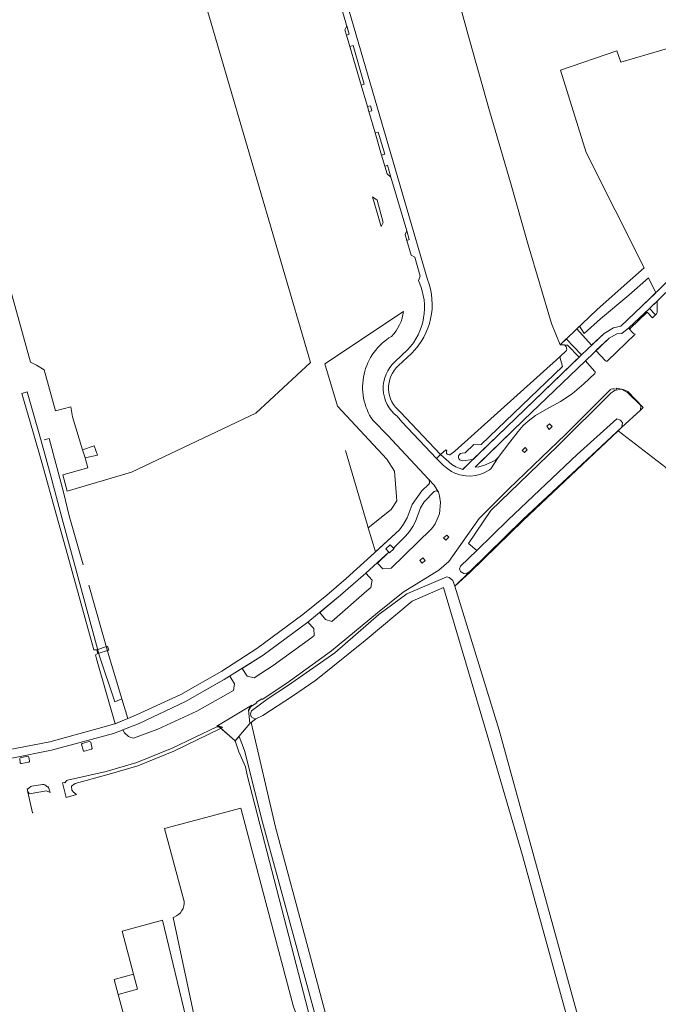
# Model space of a CAD drawing. Header units: metres. Extents: x 209813 to 223847, y 571801 to 587119.
# Tile 614 of 656: x 219095 to 219275, y 581932 to 582209. Entities that reach past the tile are written whole.
import ezdxf

# ---------------------------------------------------------------- set-up
doc = ezdxf.new("R2010")
doc.units = ezdxf.units.M
for name, color, linetype, lineweight in [('B-RO-GK-BESCHOEIING-G', 8, 'GK-BESCHOEIING', 0), ('B-RO-GK-KADEMUUR-G', 8, 'Continuous', 0), ('B-RO-GR-BEPLANTING_CULTUUR_BOSPLANTSOEN-GV', 8, 'Continuous', 0), ('B-RO-GR-BEPLANTING_CULTUUR_HEESTERS-GV', 8, 'Continuous', 0), ('B-RO-GR-BEPLANTING_CULTUUR_ROOS-GV', 8, 'Continuous', 0), ('B-RO-GR-BEPLANTING_CULTUUR_VASTE PLANTENVAK-GV', 8, 'Continuous', 0), ('B-RO-GR-GRAS-GV', 8, 'Continuous', 0), ('B-RO-GR-GROENVOORZIENING-GV', 8, 'Continuous', 0), ('B-RO-IE-TERREINAFSCHEIDING_KUNSTMATIG_MUUR-GV', 8, 'Continuous', 0), ('B-RO-KW-KUNSTWERK_DEK-GV', 8, 'Continuous', 0), ('B-RO-OG-TERREIN_CULTUURSCHEIDING-GV', 8, 'Continuous', 0), ('B-RO-OG-WEG-GV', 8, 'Continuous', 0), ('B-RO-VH-VERHARDING_HALFVERHARDING-GV', 8, 'Continuous', 0), ('B-RO-VH-VERHARDING_OPEN-GV', 8, 'Continuous', 0), ('B-RO-VH-VERHARDING_PUIN-GV', 8, 'Continuous', 0), ('B-RO-VH-VERHARDING_TEGEL-GV', 8, 'Continuous', 0)]:
    doc.layers.add(name, color=color, linetype=linetype, lineweight=lineweight)
doc.linetypes.add('GK-BESCHOEIING', pattern='A,30,-5,[1,NLCS.shx,S=1,R=0,X=0,Y=0],-5', length=40)

msp = doc.modelspace()

# ---------------------------------------------------------------- linework, layer by layer
at = {"layer": 'B-RO-GK-BESCHOEIING-G', "flags": 128}
for points in [[(219101.988, 582090.977), (219103.436, 582091.381), (219107.403, 582076.273)], [(219112.992, 582055.89), (219109.082, 582069.679), (219107.403, 582076.273)], [(219114.607, 582050.195), (219120.13, 582030.72), (219123.845, 582018.238)], [(219122.525, 582017.711), (219123.845, 582018.238)]]:
    msp.add_lwpolyline(points, dxfattribs=at)
at = {"layer": 'B-RO-GK-KADEMUUR-G', "flags": 128}
for points in [[(219192.784, 582067.359), (219186.722, 582088.054)], [(219193.087, 582066.323), (219192.784, 582067.359)]]:
    msp.add_lwpolyline(points, dxfattribs=at)
at = {"layer": 'B-RO-GR-BEPLANTING_CULTUUR_BOSPLANTSOEN-GV', "flags": 128}
msp.add_lwpolyline([(219223.644, 582059.891), (219232.366, 582068.586), (219251.82, 582086.894), (219262.918, 582096.969), (219263.988, 582096.519), (219264.504, 582095.789), (219264.405, 582095.133), (219264.263, 582094.479), (219269.615, 582099.386), (219269.642, 582100.703), (219265.957, 582104.346), (219264.266, 582105.222), (219262.298, 582104.916), (219261.239, 582104.092), (219246.268, 582089.277), (219227.57, 582071.214), (219221.265, 582061.866)], close=True, dxfattribs=at)
at = {"layer": 'B-RO-GR-BEPLANTING_CULTUUR_HEESTERS-GV', "flags": 128}
for points in [[(219187.046, 582207.301), (219186.508, 582206.191), (219186.946, 582204.702), (219187.733, 582204.954)], [(219191.066, 582190.69), (219191.929, 582190.912), (219188.82, 582201.768), (219187.889, 582201.494)], [(219192.848, 582184.633), (219193.252, 582183.257), (219194.079, 582183.5), (219193.717, 582184.892)], [(219195.026, 582177.227), (219196.853, 582171.013), (219197.709, 582171.265), (219195.916, 582177.466)], [(219197.753, 582167.954), (219198.398, 582165.759), (219199.467, 582164.801), (219198.494, 582168.172)], [(219203.898, 582147.059), (219204.607, 582147.267), (219203.906, 582149.709), (219203.423, 582148.674)], [(219115.35, 582004.077), (219115.479, 582004.29), (219115.095, 582006.054), (219114.94, 582006.217), (219114.685, 582006.276), (219112.691, 582005.699), (219112.541, 582005.488), (219112.924, 582003.808), (219113.074, 582003.601), (219113.315, 582003.521)]]:
    msp.add_lwpolyline(points, close=True, dxfattribs=at)
for points in [[(219219.595, 582085.121), (219222.507, 582085.514), (219231.937, 582094.548), (219252.368, 582114.232), (219249.066, 582117.66), (219248.289, 582117.619), (219248.666, 582117.126), (219248.882, 582116.498), (219248.823, 582116.092), (219246.888, 582114.349)], [(219246.888, 582114.349), (219247.654, 582111.627), (219224.773, 582089.723), (219223.957, 582089.6), (219222.804, 582089.667), (219220.33, 582087.353), (219219.434, 582087.287)]]:
    msp.add_lwpolyline(points, dxfattribs=at)
at = {"layer": 'B-RO-GR-BEPLANTING_CULTUUR_HEESTERS-GV'}
msp.add_lwpolyline([(219219.434, 582087.287, 0.9968204), (219219.595, 582085.121)], format="xyb", dxfattribs=at)
at = {"layer": 'B-RO-GR-BEPLANTING_CULTUUR_ROOS-GV', "flags": 128}
for points in [[(219197.24, 582152.128), (219195.616, 582158.365), (219194.293, 582159.335), (219196.718, 582150.971)], [(219274.396, 582130.116), (219272.09, 582127.922), (219273.815, 582126.187), (219274.05, 582126.411), (219274.275, 582126.756), (219274.233, 582129.752), (219274.282, 582129.949)], [(219268.082, 582120.667), (219267.587, 582120.913), (219266.204, 582122.377), (219264.389, 582120.865), (219262.919, 582120.779), (219260.785, 582119.564), (219257.083, 582116.129), (219259.748, 582113.223), (219259.977, 582113.083), (219260.191, 582113.08), (219260.366, 582113.198)], [(219195.709, 582056.364), (219197.227, 582054.786), (219199.553, 582055.007), (219210.764, 582065.915), (219211.353, 582066.588), (219211.903, 582067.42), (219212.749, 582069.345), (219213.064, 582070.261), (219213.382, 582073.414), (219213.105, 582075.328), (219212.893, 582076.058), (219212.783, 582076.328), (219212.607, 582076.478), (219212.377, 582076.606), (219212.158, 582076.658), (219211.903, 582076.627), (219211.623, 582076.529), (219208.815, 582073.613), (219207.761, 582071.883), (219206.34, 582068.073), (219205.582, 582066.664), (219204.675, 582065.27), (219203.511, 582063.917), (219200.209, 582060.59), (219200.347, 582060.448), (219199.031, 582059.295), (219198.899, 582059.444)], [(219193.83, 582049.579), (219194.205, 582051.558), (219192.429, 582053.569), (219185.327, 582047.347), (219179.507, 582042.515), (219181.063, 582040.512), (219182.87, 582040.019), (219192.732, 582048.572)], [(219176.118, 582039.839), (219163.57, 582030.531), (219157.668, 582026.821), (219159.033, 582024.664), (219161.051, 582024.112), (219166.368, 582027.648), (219177.185, 582035.483), (219177.932, 582036.079), (219177.768, 582038.008)], [(219124.117, 582009.527), (219124.626, 582008.692), (219125.712, 582007.705), (219126.395, 582007.378), (219127.109, 582007.253), (219133.986, 582009.773), (219144.891, 582014.839), (219155.236, 582020.633), (219155.536, 582022.439), (219154.208, 582024.647), (219141.728, 582017.473), (219128.677, 582011.3)]]:
    msp.add_lwpolyline(points, close=True, dxfattribs=at)
at = {"layer": 'B-RO-GR-BEPLANTING_CULTUUR_VASTE PLANTENVAK-GV', "flags": 128}
for points in [[(219252.465, 582122.992), (219251.673, 582122.23), (219255.788, 582117.605), (219259.406, 582120.943), (219261.982, 582122.476), (219264.085, 582122.917), (219269.916, 582128.527), (219273.877, 582132.347), (219271.875, 582136.575), (219266.332, 582131.703), (219258.372, 582124.983), (219253.808, 582120.867)], [(219224.382, 582084.563), (219223.117, 582083.338), (219224.184, 582083.451), (219225.732, 582083.931), (219228.722, 582085.261), (219229.054, 582085.503), (219229.619, 582086.033), (219232.852, 582090.359), (219235.171, 582093.403), (219236.596, 582095.047), (219238.011, 582096.296), (219240.05, 582097.813), (219243.205, 582099.593), (219247.082, 582101.749), (219250.409, 582103.976), (219253.674, 582106.749), (219256.723, 582109.687), (219256.821, 582109.856), (219256.851, 582110.018), (219256.824, 582110.204), (219256.713, 582110.349), (219254.166, 582113.189), (219236.709, 582096.538)], [(219243.972, 582093.939), (219244.79, 582094.731), (219244.068, 582095.482), (219243.253, 582094.823)], [(219237.148, 582088.826), (219236.341, 582088.06), (219236.998, 582087.456), (219237.76, 582088.207)], [(219214.252, 582063.498), (219214.907, 582062.834), (219215.737, 582063.633), (219215.13, 582064.22)], [(219208.228, 582056.367), (219209.035, 582057.147), (219208.384, 582057.876), (219207.576, 582057.092)], [(219095.674, 582000.053), (219097.712, 582000.45), (219097.861, 582000.632), (219097.9, 582000.824), (219097.694, 582001.885), (219097.594, 582002.028), (219097.303, 582002.131), (219095.268, 582001.699), (219095.14, 582001.541), (219095.304, 582000.313), (219095.433, 582000.131)]]:
    msp.add_lwpolyline(points, close=True, dxfattribs=at)
at = {"layer": 'B-RO-GR-GRAS-GV', "flags": 128}
for points in [[(219069.512, 582216.107), (219078.23, 582185.078), (219084.144, 582163.437), (219087.341, 582151.839), (219098.181, 582112.838), (219099.849, 582111.979), (219101.977, 582110.666), (219105.187, 582099.138), (219109.499, 582100.281), (219109.984, 582097.469), (219112.795, 582088.222), (219116.09, 582089.297), (219116.955, 582086.701), (219113.492, 582085.928), (219114.292, 582083.172), (219107.245, 582081.226), (219108.5, 582076.596), (219126.569, 582081.919), (219161.448, 582098.542), (219176.865, 582112.711), (219135.137, 582255.179)], [(219210.099, 582244.96), (219221.584, 582203.429), (219227.137, 582183.458), (219233.095, 582163.301), (219237.987, 582145.847), (219244.563, 582123.689), (219247.006, 582117.74), (219257.281, 582127.514), (219265.804, 582135.177), (219270.582, 582139.33), (219254.35, 582171.734), (219247.126, 582194.894), (219262.975, 582200.308), (219264.063, 582197.123), (219271.779, 582199.348), (219283.863, 582202.959), (219280.52, 582212.927)], [(219290.909, 582039.494), (219285.712, 582057.322), (219276.734, 582083.295), (219263.298, 582093.566), (219236.655, 582068.376), (219221.702, 582053.889), (219217.4, 582049.895), (219229.882, 582009.478), (219265.208, 581881.136)], [(219263.241, 581879.556), (219259.309, 581891.277), (219236.394, 581974.277), (219226.488, 582008.148), (219214.2, 582049.51), (219205.458, 582045.72), (219192.241, 582034.651), (219178.401, 582023.487), (219171.824, 582019.021), (219163.481, 582013.535), (219161.51, 582012.636), (219160.178, 582011.651), (219167.046, 581982.209), (219176.082, 581948.522), (219188.15, 581903.083), (219193.226, 581883.194), (219197.673, 581870.264), (219199.469, 581866.184), (219203.834, 581858.454), (219206.172, 581855.407), (219208.534, 581852.857), (219210.363, 581850.321), (219211.839, 581851.136)], [(219178.608, 581927.656), (219163.384, 581983.641), (219158.3, 582003.771), (219156.771, 582007.715), (219155.7, 582006.415), (219156.673, 582003.378), (219158.601, 581999.143), (219159.134, 581996.4), (219176.981, 581927.693)], [(219174.973, 581923.527), (219173.932, 581926.873), (219172.037, 581931.694), (219157.263, 581987.543), (219135.853, 581981.803), (219141.335, 581961.356)], [(219145.479, 581913.687), (219135.305, 581956.048), (219123.908, 581953.005), (219127.147, 581940.88), (219128.197, 581936.736), (219122.835, 581935.227), (219124.23, 581930.006), (219122.874, 581929.644), (219128.985, 581906.036), (219128.478, 581905.964), (219124.093, 581904.987), (219129.079, 581883.999), (219130.757, 581878.567), (219140.349, 581840.573), (219143.958, 581828.821)], [(219138.561, 581956.918), (219138.238, 581956.832), (219147.361, 581914.187)]]:
    msp.add_lwpolyline(points, dxfattribs=at)
at = {"layer": 'B-RO-GR-GRAS-GV'}
msp.add_arc((219136.936, 581961.015), 4.407, 291.63206, 6.69299, dxfattribs=at)
at = {"layer": 'B-RO-GR-GROENVOORZIENING-GV', "flags": 128}
msp.add_lwpolyline([(219248.212, 582117.693), (219249.066, 582117.66), (219252.368, 582114.232), (219253.019, 582114.86), (219248.686, 582119.357), (219247.006, 582117.74)], close=True, dxfattribs=at)
at = {"layer": 'B-RO-IE-TERREINAFSCHEIDING_KUNSTMATIG_MUUR-GV', "flags": 128}
for points in [[(219155.566, 582006.266), (219155.7, 582006.415), (219151.656, 582010.054), (219151.522, 582009.905)], [(219097.637, 581992.09), (219097.442, 581992.046), (219098.757, 581986.227), (219098.952, 581986.271)]]:
    msp.add_lwpolyline(points, dxfattribs=at)
at = {"layer": 'B-RO-KW-KUNSTWERK_DEK-GV', "flags": 128}
msp.add_lwpolyline([(219117.129, 582030.972), (219120.158, 582031.967), (219119.813, 582033.017), (219116.784, 582032.022)], close=True, dxfattribs=at)
at = {"layer": 'B-RO-OG-TERREIN_CULTUURSCHEIDING-GV', "flags": 128}
for points in [[(219202.964, 582127.121), (219180.904, 582112.38), (219184.491, 582100.48), (219198.272, 582085.556), (219200.452, 582082.256), (219201.143, 582073.841), (219199.516, 582071.422), (219193.087, 582066.323)], [(219219.434, 582087.287), (219220.33, 582087.353), (219222.804, 582089.667), (219223.957, 582089.6), (219224.773, 582089.723), (219247.654, 582111.627), (219246.888, 582114.349), (219217.427, 582087.806), (219216.034, 582086.833), (219215.826, 582086.831), (219215.585, 582086.884), (219215.302, 582087.041), (219215.089, 582087.257), (219215.06, 582087.608), (219215.207, 582087.892), (219214.931, 582088.202), (219213.435, 582086.869), (219216.593, 582084.094), (219217.727, 582083.45), (219218.649, 582083.02), (219219.661, 582082.733), (219222.507, 582085.514), (219219.595, 582085.121)], [(219193.087, 582066.323), (219195.081, 582059.514), (219201.824, 582065.769), (219203.006, 582067.319), (219203.996, 582069.14), (219205.433, 582072.837), (219208.171, 582076.683), (219210.119, 582078.594), (219210.262, 582078.861), (219210.312, 582079.187), (219210.265, 582079.424), (219210.184, 582079.652), (219210.033, 582079.994), (219198.581, 582092.248), (219194.355, 582096.525)]]:
    msp.add_lwpolyline(points, dxfattribs=at)
at = {"layer": 'B-RO-OG-TERREIN_CULTUURSCHEIDING-GV'}
for points in [[(219199.628, 582120.091, 0.1736006), (219202.964, 582127.121)], [(219194.355, 582096.525, -0.4320022), (219199.628, 582120.091)]]:
    msp.add_lwpolyline(points, format="xyb", dxfattribs=at)
at = {"layer": 'B-RO-OG-TERREIN_CULTUURSCHEIDING-GV', "flags": 128}
for points in [[(219221.603, 582053.997), (219236.655, 582068.376), (219264.224, 582094.522), (219236.567, 582068.596)], [(219097.751, 581991.586), (219102.628, 581992.448), (219103.662, 581991.945), (219103.15, 581993.646), (219103.021, 581993.467), (219102.202, 581994.056), (219101.884, 581994.178), (219101.558, 581994.21), (219098.577, 581993.714), (219098.291, 581993.611), (219097.354, 581992.868), (219097.217, 581993.04), (219097.442, 581992.046), (219097.637, 581992.09)]]:
    msp.add_lwpolyline(points, close=True, dxfattribs=at)
at = {"layer": 'B-RO-OG-WEG-GV', "flags": 128}
for points in [[(219262.853, 582105.509), (219262.808, 582105.294), (219262.335, 582105.354), (219261.859, 582105.334), (219261.393, 582105.236), (219261.168, 582105.157), (219248.553, 582092.5), (219241.893, 582086.131), (219232.488, 582077.182), (219224.267, 582068.885), (219215.767, 582056.815), (219212.883, 582054.422), (219202.857, 582048.186), (219195.69, 582042.463), (219182.733, 582031.785), (219170.186, 582022.698), (219163.306, 582018.079), (219163.183, 582018.262), (219161.681, 582017.325), (219161.798, 582017.138), (219160.255, 582016.159), (219160.083, 582015.986), (219159.887, 582015.677), (219159.66, 582015.086), (219159.455, 582015.165), (219159.761, 582011.343), (219161.51, 582012.636), (219160.798, 582012.83), (219160.218, 582013.228), (219160.014, 582014.055), (219160.303, 582014.909), (219164.986, 582018.328), (219170.712, 582022.142), (219183.678, 582031.144), (219196.082, 582041.996), (219203.921, 582047.769), (219215.167, 582052.505), (219215.834, 582052.372), (219216.824, 582051.487), (219217.4, 582049.895), (219221.603, 582053.997), (219220.626, 582053.369), (219219.96, 582053.468), (219219.057, 582054.001), (219218.759, 582054.795), (219218.98, 582055.516), (219223.644, 582059.891), (219221.265, 582061.866), (219227.57, 582071.214), (219246.268, 582089.277), (219261.239, 582104.092), (219262.298, 582104.916), (219264.266, 582105.222), (219265.957, 582104.346), (219269.642, 582100.703), (219269.615, 582099.386), (219270.388, 582100.135), (219266.032, 582104.573), (219264.692, 582105.194)], [(219116.003, 582032.058), (219116.784, 582032.022), (219117.129, 582030.972), (219116.393, 582030.578), (219116.689, 582029.453), (219121.933, 582011.258), (219125.488, 582012.715), (219123.845, 582018.238), (219121.847, 582017.44), (219117.588, 582030.207), (219107.106, 582068.83), (219103.758, 582081.218), (219101.197, 582090.743), (219097.243, 582104.507), (219095.719, 582104.019), (219098.868, 582093.47), (219101.509, 582084.043), (219105.35, 582070.116), (219108.622, 582058.477), (219113.577, 582040.841)], [(219111.136, 581991.337), (219110.227, 581992.009), (219109.821, 581992.637), (219109.732, 581993.685), (219110.765, 581994.486), (219119.645, 581996.886), (219128.29, 581999.455), (219138.427, 582003.514), (219151.522, 582009.905), (219151.656, 582010.054), (219151.178, 582010.368), (219150.81, 582010.404), (219150.564, 582010.371), (219137.974, 582004.427), (219128.079, 582000.406), (219119.467, 581997.865), (219108.612, 581995.45), (219108.396, 581995.359), (219108.156, 581995.16), (219107.816, 581994.656), (219107.633, 581994.779), (219107.192, 581994.662), (219108.22, 581990.572)]]:
    msp.add_lwpolyline(points, close=True, dxfattribs=at)
at = {"layer": 'B-RO-VH-VERHARDING_HALFVERHARDING-GV', "flags": 128}
msp.add_lwpolyline([(219122.835, 581935.227), (219128.197, 581936.736), (219127.147, 581940.88), (219121.713, 581939.429)], close=True, dxfattribs=at)
at = {"layer": 'B-RO-VH-VERHARDING_OPEN-GV', "flags": 128}
msp.add_lwpolyline([(219116.955, 582086.701), (219116.09, 582089.297), (219112.795, 582088.222), (219113.492, 582085.928)], close=True, dxfattribs=at)
at = {"layer": 'B-RO-VH-VERHARDING_PUIN-GV', "flags": 128}
msp.add_lwpolyline([(219150.491, 582010.58), (219150.788, 582010.623), (219151.234, 582010.581), (219152.106, 582010.335), (219152.046, 582010.123), (219151.304, 582010.333), (219155.7, 582006.415), (219159.761, 582011.343), (219159.455, 582015.165), (219159.684, 582015.763), (219159.824, 582016.009), (219160.109, 582016.324), (219160.339, 582016.489)], close=True, dxfattribs=at)
at = {"layer": 'B-RO-VH-VERHARDING_TEGEL-GV', "flags": 128}
for points in [[(219173.94, 582261.555), (219177.871, 582235.766), (219181.957, 582221.668), (219183.06, 582221.038), (219187.733, 582204.954), (219186.946, 582204.702), (219187.889, 582201.494), (219188.82, 582201.768), (219191.929, 582190.912), (219191.066, 582190.69), (219192.848, 582184.633), (219193.717, 582184.892), (219194.079, 582183.5), (219193.252, 582183.257), (219195.026, 582177.227), (219195.916, 582177.466), (219197.709, 582171.265), (219196.853, 582171.013), (219197.753, 582167.954), (219198.494, 582168.172), (219199.467, 582164.801), (219203.906, 582149.709), (219204.607, 582147.267), (219203.898, 582147.059)], [(219209.746, 582136.081), (219184.511, 582222.551), (219183.232, 582223.364), (219179.536, 582236.13), (219175.636, 582261.707)], [(219203.898, 582147.059), (219205.11, 582142.937), (219206.147, 582142.359), (219207.635, 582137.036), (219207.221, 582135.759), (219207.351, 582135.317)], [(219287.134, 582145.133), (219269.916, 582128.527), (219264.085, 582122.917), (219261.982, 582122.476), (219259.406, 582120.943), (219253.019, 582114.86), (219231.937, 582094.548), (219221.136, 582084.2), (219219.562, 582082.717), (219218.649, 582083.02), (219217.727, 582083.45), (219216.593, 582084.094), (219213.435, 582086.869)], [(219272.09, 582127.922), (219278.277, 582133.871)], [(219212.263, 582085.824), (219214.217, 582083.821), (219215.409, 582082.861), (219216.505, 582082.156), (219217.458, 582081.679), (219218.86, 582081.18), (219220.503, 582080.881), (219221.849, 582080.847), (219223.243, 582081.034), (219224.447, 582081.315), (219225.685, 582081.77), (219227.177, 582082.637), (219227.562, 582082.917), (219229.619, 582086.033), (219229.054, 582085.503), (219228.722, 582085.261), (219225.732, 582083.931), (219224.184, 582083.451), (219223.117, 582083.338), (219236.709, 582096.538), (219254.166, 582113.189), (219260.785, 582119.564), (219262.919, 582120.779), (219264.389, 582120.865), (219266.332, 582122.483)], [(219204.113, 582116.295), (219200.61, 582113.017)], [(219201.606, 582111.895), (219205.254, 582115.313)], [(219201.215, 582097.65), (219202.513, 582096.086), (219212.263, 582085.824), (219213.435, 582086.869), (219202.063, 582098.89)], [(219092.903, 582001.596), (219104.102, 582003.825), (219121.53, 582008.544), (219128.677, 582011.3), (219141.728, 582017.473), (219152.64, 582023.661), (219163.57, 582030.531), (219176.118, 582039.839), (219185.327, 582047.347), (219192.429, 582053.569), (219198.899, 582059.444), (219198.026, 582060.431), (219199.273, 582061.559), (219200.209, 582060.59), (219203.511, 582063.917), (219204.675, 582065.27), (219205.582, 582066.664), (219206.34, 582068.073), (219207.761, 582071.883), (219208.815, 582073.613), (219211.623, 582076.529), (219211.903, 582076.627), (219212.158, 582076.658), (219212.377, 582076.606), (219212.607, 582076.478), (219212.783, 582076.328), (219211.615, 582078.279), (219210.033, 582079.994), (219210.184, 582079.652), (219210.265, 582079.424), (219210.312, 582079.187), (219210.262, 582078.861), (219210.119, 582078.594), (219208.171, 582076.683), (219205.433, 582072.837), (219203.996, 582069.14), (219203.006, 582067.319), (219201.824, 582065.769), (219194.853, 582059.304), (219186.909, 582052.069), (219181.421, 582047.421), (219174.678, 582041.992), (219161.767, 582032.352), (219151.945, 582026.002), (219140.393, 582019.504), (219127.964, 582013.73), (219125.488, 582012.715), (219121.88, 582011.236), (219118.916, 582010.348), (219103.567, 582006.14), (219089.338, 582003.454)]]:
    msp.add_lwpolyline(points, dxfattribs=at)
at = {"layer": 'B-RO-VH-VERHARDING_TEGEL-GV'}
for points in [[(219205.254, 582115.313, 0.2998936), (219209.746, 582136.081)], [(219207.351, 582135.317, -0.3063989), (219204.113, 582116.295)], [(219200.61, 582113.017, 0.4697749), (219201.215, 582097.65)], [(219202.063, 582098.89, -0.4662052), (219201.606, 582111.895)]]:
    msp.add_lwpolyline(points, format="xyb", dxfattribs=at)
at = {"layer": 'B-RO-VH-VERHARDING_TEGEL-GV', "flags": 128}
msp.add_lwpolyline([(219266.699, 582122.294), (219271.454, 582126.863), (219272.932, 582125.344), (219273.815, 582126.187), (219272.09, 582127.922), (219266.332, 582122.483)], close=True, dxfattribs=at)

doc.saveas('drawing.dxf')
